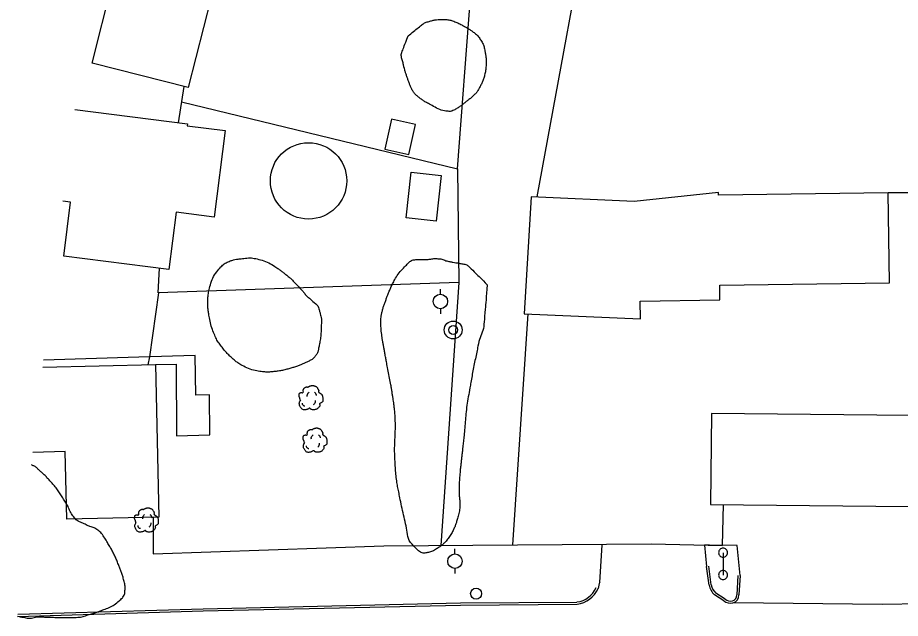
# Model space of a CAD drawing. Extents: x 2145380 to 2157287, y 139568 to 149130.
# Drawn here: x 2150233.4 to 2150479.1, y 146970.9 to 147138.1 of the extents above; entities that cross this region are included whole.
import ezdxf

# ---------------------------------------------------------------- set-up
doc = ezdxf.new("R2010")
doc.units = 0
for name, color, linetype in [('Default', 7, 'Continuous'), ('TOPO_Asphalt', 7, 'Continuous'), ('TOPO_Building', 7, 'Continuous'), ('TOPO_Concrete', 7, 'Continuous'), ('TOPO_Curb Back', 7, 'Continuous'), ('TOPO_Fence', 7, 'Continuous'), ('TOPO_Misc', 7, 'Continuous'), ('TOPO_Power Pole', 7, 'Continuous'), ('TOPO_San Manhole', 7, 'Continuous'), ('TOPO_Sidewalk', 7, 'Continuous'), ('TOPO_Sign', 7, 'Continuous'), ('TOPO_Tree', 7, 'Continuous'), ('TOPO_Tree Line', 7, 'Continuous'), ('TOPO_Water Meter', 7, 'Continuous')]:
    doc.layers.add(name, color=color, linetype=linetype)

# ---------------------------------------------------------------- blocks, each defined once
blk = doc.blocks.new('POWPOL')
at = {"layer": 'TOPO_Power Pole'}
for p, q in [((0, 10.2), (0, 17.3)), ((0, -10.2), (0, -17.3))]:
    blk.add_line(p, q, dxfattribs=at)
blk.add_circle((0, 0), 10.2, dxfattribs=at)
blk = doc.blocks.new('POST')
at = {"layer": 'TOPO_Misc'}
for start, end in [(89.99996, 180.00004), (179.99996, 270.00004), (359.99996, 90.00004), (269.99996, 0.00004)]:
    blk.add_arc((-0.01, 0.03), 3.16, start, end, dxfattribs=at)
blk = doc.blocks.new('TREE')
at = {"layer": 'TOPO_Tree'}
for points in [[(-14.1, -0.4), (-14.2, 0.5), (-14.4, 1.4), (-14.6, 2.3), (-14.8, 3.2), (-15.5, 4), (-15.7, 4.9), (-15.8, 5.6), (-15.7, 6.3), (-15.7, 7), (-15.6, 7.9), (-15.7, 8.8), (-15.1, 9.7), (-14.6, 10.4), (-13.8, 10.5), (-13, 10.7), (-12.2, 11), (-11.1, 10), (-10.4, 10.7), (-9.4, 11.7), (-10.3, 13.3), (-9.8, 14.4), (-9.6, 15.1), (-9.3, 15.9), (-8.8, 16.5), (-8.2, 17.3), (-7.5, 17.7), (-6.7, 18.1), (-6.1, 18.4), (-5.6, 18.6), (-5.1, 18.7), (-4.5, 18.7), (-4, 18.5), (-3.5, 18.1)], [(-3.5, 17.6), (-3.1, 18.3), (-2.6, 18.8), (-1.9, 19.2), (-1, 19.7), (-0.2, 20), (0.7, 20.2), (1.6, 20.5), (2.5, 20.8), (3.4, 20.8), (4.1, 20.7), (4.8, 20.5), (5.5, 20.2), (6.4, 19.9), (7.3, 19.7), (8.2, 19.2), (9.4, 18.4), (10, 17.2), (10.8, 16), (11.2, 15.3), (11.6, 14.6), (11.9, 13.9), (12.2, 13.1), (11.4, 12), (11.9, 11.2), (12, 11), (12.2, 10.9), (12.4, 10.7), (12.9, 10.4), (13.5, 10), (14, 9.7), (14.7, 9.2), (15.4, 8.7), (16.1, 8.1), (16.7, 7.5), (16.9, 6.7), (17.1, 6), (17.6, 4.4), (17.7, 2.8), (17.7, 1.2), (17.7, -0.2), (17.8, -2.2), (16.6, -3), (15.5, -3.8), (14.3, -4.6), (13.2, -5.3)], [(13.2, -5.3), (13.3, -5.8), (13.4, -6.3), (13.4, -6.7), (13.8, -8.5), (12.2, -10), (10.8, -11.5), (10, -12.3), (9.1, -12.8), (8.2, -13.1), (6, -13.8), (3.3, -13.6), (1.3, -13.1), (0.5, -12.9), (-0.1, -11.4), (-0.8, -11.5), (-2, -11.6), (-3.3, -12.8), (-4.5, -13.1), (-6.1, -13.5), (-7.8, -14), (-9.3, -13.6), (-11.4, -13.1), (-12.8, -11.4), (-14.1, -9.4), (-15.3, -7.3), (-15.6, -5.1), (-15.1, -3), (-14.9, -1.9), (-13.9, -0.8), (-13.5, 0.1)], [(-4.2, 5.1), (-4.5, 6.1), (-4.3, 7.2), (-3.8, 8.2), (-3.3, 9.3), (-2.7, 10.3), (-1.6, 11)], [(5.9, 11.2), (6.5, 10.7), (7, 10.2), (7.4, 9.5), (7.9, 8.6), (8.3, 7.6), (8.5, 6.6)], [(-11.4, -4.5), (-11.5, -5.4), (-11, -6.3), (-10.1, -7.2), (-9.3, -8), (-8.5, -8.3), (-7.7, -8.1)], [(4.8, -6.3), (5.7, -5.7), (6.3, -4.9), (6.8, -3.9), (7.4, -2.8), (7.6, -1.7), (7.5, -0.6)]]:
    blk.add_open_spline(points, degree=3, dxfattribs=at)
blk = doc.blocks.new('WTRMTR')
at = {"layer": 'Default'}
blk.add_circle((0, 0), 3.89, dxfattribs=at)
blk = doc.blocks.new('EXMHSS')
at = {"layer": 'Default'}
for radius in [6.3, 3.13]:
    blk.add_circle((0, 0), radius, dxfattribs=at)

msp = doc.modelspace()

# ---------------------------------------------------------------- linework, layer by layer
at = {"layer": 'TOPO_Asphalt'}
msp.add_line((2150375.41, 147055.62), (2150371.13, 146991.33), dxfattribs=at)
for points in [[(2150395.42, 146981), (2150396.1, 146991.3)], [(2150434.44, 146982.78), (2150433.6, 146991.15), (2150425.95, 146991.23), (2150424.59, 146991.26), (2150425.14, 146985.32)], [(2150540.21, 146975.82), (2150474.01, 146974.77), (2150432.69, 146975.25)]]:
    msp.add_lwpolyline(points, dxfattribs=at)
msp.add_arc((2150416.19, 146974.23), 21.85, 161.9493, 166.8377, dxfattribs=at)
at = {"layer": 'TOPO_Building'}
for points in [[(2150256.83, 147169.27), (2150291.49, 147160.49), (2150280.88, 147118.58), (2150254.12, 147125.36), (2150259.63, 147147.15), (2150254.09, 147148.55)], [(2150249.33, 147112.46), (2150280.64, 147108.48), (2150280.58, 147107.98), (2150291.17, 147106.63), (2150288.12, 147082.55), (2150277.5, 147083.9), (2150275.49, 147068.02), (2150246.24, 147071.73), (2150248.14, 147086.69), (2150245.97, 147086.96)], [(2150240.42, 147040.83), (2150271.76, 147041.54), (2150272.73, 146999.1), (2150247.08, 146998.52), (2150246.65, 147017.3), (2150237.66, 147017.09)]]:
    msp.add_lwpolyline(points, dxfattribs=at)
for points in [[(2150344.13, 147108.29), (2150337.45, 147109.81), (2150335.56, 147101.48), (2150342.24, 147099.96)], [(2150341.52, 147082.32), (2150342.91, 147095.1), (2150351.28, 147094.18), (2150349.89, 147081.41)], [(2150475.7, 147089.33), (2150428.43, 147088.63), (2150428.41, 147089.44), (2150405.01, 147086.89), (2150376.31, 147088.24), (2150374.38, 147055.67), (2150406.7, 147054.21), (2150406.63, 147059.16), (2150428.83, 147059.5), (2150428.77, 147063.6), (2150476.07, 147064.3)], [(2150426.22, 147002.58), (2150490.62, 147001.92), (2150490.88, 147027.22), (2150426.48, 147027.88)]]:
    msp.add_lwpolyline(points, close=True, dxfattribs=at)
at = {"layer": 'TOPO_Concrete'}
msp.add_circle((2150314.36, 147092.64), 10.63, dxfattribs=at)
at = {"layer": 'TOPO_Curb Back'}
for points in [[(2150425.86, 146980.11), (2150425.14, 146985.32)], [(2150426.45, 146980.2), (2150425.74, 146985.4)], [(2150433.85, 146982.81), (2150433.51, 146977.42)], [(2150434.44, 146982.78), (2150434.12, 146977.43)], [(2150429.96, 146975.75), (2150427.37, 146977.45)], [(2150430.31, 146976.23), (2150427.73, 146977.93)], [(2150233.4, 146971.42), (2150285.03, 146972.95), (2150356.64, 146974.6), (2150389.1, 146974.84)], [(2150233.46, 146972.03), (2150285.01, 146973.55), (2150356.63, 146975.2), (2150389.06, 146975.44)]]:
    msp.add_lwpolyline(points, dxfattribs=at)
for centre, radius, start, end in [((2150430.29, 146980.88), 4.5, 189.8029, 229.4781), ((2150430.29, 146980.88), 3.9, 189.9494, 228.9496), ((2150388.19, 146982.13), 6.74, 277.4668, 336.466), ((2150388.19, 146982.13), 7.34, 277.1716, 336.4665), ((2150431.96, 146977.28), 1.56, 284.0609, 5.2092), ((2150431.96, 146977.28), 2.16, 283.9333, 3.8961), ((2150431.8, 146978.06), 2.96, 231.4346, 283.2395), ((2150431.8, 146978.06), 2.36, 230.8078, 283.154)]:
    msp.add_arc(centre, radius, start, end, dxfattribs=at)
at = {"layer": 'TOPO_Fence'}
for p, q in [((2150355.84, 147095.99), (2150359.6, 147146.2)), ((2150279.63, 147118.9), (2150278.05, 147108.81)), ((2150278.96, 147114.63), (2150355.84, 147095.95)), ((2150509.56, 147089.29), (2150475.7, 147089.33))]:
    msp.add_line(p, q, dxfattribs=at)
for points in [[(2150627.43, 147183.37), (2150627.42, 147227.61), (2150625.36, 147347.19), (2150453.71, 147345.86), (2150431.02, 147346.35), (2150395.07, 147181.62), (2150377.93, 147088.16)], [(2150355.84, 147096.03), (2150356.2, 147064.35), (2150351.19, 146991.17)], [(2150356.2, 147064.35), (2150272.51, 147061.45), (2150272.86, 147068.35)], [(2150272.58, 147061.46), (2150270.1, 147043.67), (2150269.62, 147041.49)], [(2150271.11, 146999.07), (2150271.09, 146988.87), (2150335.27, 146991.04), (2150409.74, 146991.63), (2150429.56, 146991.14), (2150429.86, 147002.54)]]:
    msp.add_lwpolyline(points, dxfattribs=at)
at = {"layer": 'TOPO_Sidewalk'}
msp.add_lwpolyline([(2150271.76, 147041.54), (2150277.49, 147041.67), (2150277.59, 147021.65), (2150286.91, 147021.97), (2150286.79, 147033.07), (2150283, 147033.04), (2150282.82, 147044.02), (2150267.09, 147043.59), (2150240.64, 147042.72)], dxfattribs=at)
at = {"layer": 'TOPO_Sign'}
msp.add_lwpolyline([(2150429.72, 146989.16), (2150429.73, 146982.94)], dxfattribs=at)
at = {"layer": 'TOPO_Tree Line'}
for points in [[(2150342.06, 147132.99), (2150341.51, 147131.54), (2150340.96, 147130.09), (2150340.41, 147128.63), (2150340, 147127.54), (2150340.47, 147126.29), (2150340.73, 147125.16), (2150340.92, 147124.34), (2150341.11, 147123.52), (2150341.37, 147122.72), (2150341.64, 147121.86), (2150341.95, 147121.02), (2150342.27, 147120.17), (2150342.57, 147119.34), (2150342.89, 147118.52), (2150343.33, 147117.73), (2150343.81, 147116.88), (2150344.57, 147116.27), (2150345.34, 147115.67), (2150346.15, 147115.05), (2150346.95, 147114.55), (2150347.87, 147114.05), (2150349.58, 147113.11), (2150351.3, 147112.21), (2150353.03, 147112.02), (2150354, 147111.92), (2150355.04, 147112.41), (2150355.97, 147113.01), (2150356.82, 147113.55), (2150357.5, 147114.09), (2150358.24, 147114.68), (2150359.01, 147115.29), (2150359.76, 147115.89), (2150360.48, 147116.57), (2150361.16, 147117.22), (2150361.63, 147118.03), (2150362.09, 147118.86), (2150362.59, 147119.8), (2150362.99, 147120.73), (2150363.27, 147121.76), (2150363.6, 147123.03), (2150363.75, 147124.3), (2150363.78, 147125.57), (2150363.8, 147126.53), (2150363.69, 147127.51), (2150363.51, 147128.47), (2150363.28, 147129.64), (2150362.96, 147130.73), (2150362.32, 147131.77), (2150361.68, 147132.79), (2150360.89, 147133.57), (2150359.95, 147134.25), (2150359.25, 147134.75), (2150358.54, 147135.17), (2150357.79, 147135.59), (2150356.7, 147136.19), (2150355.66, 147136.74), (2150354.43, 147137.15), (2150353.38, 147137.51), (2150352.33, 147137.56), (2150351.27, 147137.55), (2150350.39, 147137.54), (2150349.52, 147137.44), (2150348.64, 147137.21), (2150347.63, 147136.94), (2150346.62, 147136.66), (2150345.83, 147136.02), (2150344.57, 147135.01), (2150343.32, 147134), (2150342.06, 147132.99), (2150342.06, 147132.99)], [(2150316.98, 147057.9), (2150316.1, 147058.66), (2150315.23, 147059.41), (2150314.35, 147060.16), (2150313.58, 147060.82), (2150313, 147061.68), (2150312.31, 147062.43), (2150311.58, 147063.22), (2150310.86, 147064.01), (2150310.11, 147064.77), (2150309.35, 147065.54), (2150308.49, 147066.2), (2150307.65, 147066.88), (2150306.93, 147067.47), (2150306.2, 147068), (2150305.41, 147068.52), (2150303.76, 147069.64), (2150301.97, 147070.48), (2150300.05, 147070.91), (2150298.45, 147071.27), (2150296.78, 147071.11), (2150295.17, 147070.93), (2150294.31, 147070.84), (2150293.46, 147070.69), (2150292.62, 147070.37), (2150291.39, 147069.91), (2150290.4, 147069.22), (2150289.52, 147068.17), (2150288.1, 147066.49), (2150287.25, 147064.74), (2150286.79, 147062.72), (2150286.46, 147061.31), (2150286.3, 147059.89), (2150286.33, 147058.48), (2150286.35, 147057.47), (2150286.43, 147056.46), (2150286.6, 147055.45), (2150286.92, 147053.57), (2150287.38, 147051.76), (2150288.12, 147049.98), (2150288.68, 147048.64), (2150289.42, 147047.45), (2150290.31, 147046.3), (2150291.08, 147045.3), (2150291.91, 147044.42), (2150292.82, 147043.55), (2150293.62, 147042.79), (2150294.44, 147042.13), (2150295.42, 147041.56), (2150297.15, 147040.53), (2150298.98, 147039.9), (2150300.91, 147039.62), (2150302.18, 147039.43), (2150303.47, 147039.4), (2150304.73, 147039.56), (2150305.93, 147039.71), (2150307.13, 147039.89), (2150308.32, 147040.2), (2150309.42, 147040.49), (2150310.47, 147040.83), (2150311.53, 147041.2), (2150312.4, 147041.5), (2150313.22, 147041.88), (2150314.05, 147042.28), (2150314.93, 147042.71), (2150315.77, 147043.2), (2150316.38, 147044.06), (2150316.92, 147044.81), (2150317.09, 147045.64), (2150317.25, 147046.49), (2150317.54, 147047.98), (2150317.78, 147049.46), (2150317.84, 147050.96), (2150317.91, 147052.55), (2150318.01, 147054.21), (2150317.58, 147055.75), (2150317.38, 147056.47), (2150317.18, 147057.18), (2150316.98, 147057.9)], [(2150364.1, 147063.72), (2150362.46, 147065.35), (2150360.82, 147066.99), (2150359.18, 147068.62), (2150358.44, 147069.36), (2150357.27, 147069.52), (2150356.23, 147069.72), (2150355.39, 147069.89), (2150354.53, 147069.98), (2150353.69, 147070.15), (2150352.55, 147070.38), (2150351.45, 147070.92), (2150350.28, 147070.99), (2150349.22, 147071.04), (2150348.15, 147070.81), (2150347.09, 147070.76), (2150346.03, 147070.7), (2150344.97, 147070.81), (2150343.92, 147070.69), (2150342.93, 147070.58), (2150342.16, 147069.81), (2150341.44, 147069.07), (2150340.13, 147067.72), (2150338.99, 147066.39), (2150338.16, 147064.77), (2150337.63, 147063.75), (2150337.14, 147062.73), (2150336.72, 147061.66), (2150336.35, 147060.74), (2150336, 147059.82), (2150335.67, 147058.88), (2150335.32, 147057.93), (2150335.01, 147057), (2150334.77, 147056.01), (2150334.56, 147055.17), (2150334.51, 147054.32), (2150334.51, 147053.48), (2150334.5, 147052.59), (2150334.52, 147051.7), (2150334.61, 147050.82), (2150334.71, 147049.93), (2150334.8, 147049.04), (2150334.96, 147048.17), (2150335.14, 147047.17), (2150335.33, 147046.18), (2150335.51, 147045.18), (2150335.72, 147044.01), (2150335.93, 147042.84), (2150336.15, 147041.67), (2150336.51, 147039.7), (2150336.9, 147037.73), (2150337.27, 147035.77), (2150337.46, 147034.71), (2150337.63, 147033.66), (2150337.8, 147032.6), (2150337.94, 147031.73), (2150338.06, 147030.86), (2150338.17, 147029.99), (2150338.34, 147028.56), (2150338.46, 147027.12), (2150338.51, 147025.68), (2150338.53, 147024.84), (2150338.52, 147023.99), (2150338.5, 147023.14), (2150338.47, 147021.57), (2150338.34, 147019.99), (2150338.32, 147018.42), (2150338.31, 147017.2), (2150338.36, 147015.98), (2150338.43, 147014.76), (2150338.52, 147012.86), (2150338.64, 147010.98), (2150338.92, 147009.1), (2150339.14, 147007.57), (2150339.46, 147006.06), (2150339.75, 147004.55), (2150340.23, 147002.1), (2150340.79, 146999.67), (2150341.35, 146997.24), (2150341.9, 146994.81), (2150342.02, 146992.57), (2150344.26, 146990.37), (2150345.22, 146989.42), (2150346.24, 146988.96), (2150347.22, 146989.13), (2150348.31, 146989.31), (2150349.4, 146989.85), (2150350.47, 146990.57), (2150351.31, 146991.12), (2150351.96, 146991.65), (2150352.58, 146992.37), (2150353.45, 146993.39), (2150354.16, 146994.46), (2150354.73, 146995.66), (2150355.13, 146996.51), (2150355.44, 146997.37), (2150355.69, 146998.28), (2150356.08, 146999.72), (2150356.44, 147001.17), (2150356.47, 147002.64), (2150356.49, 147003.75), (2150356.25, 147004.85), (2150356.26, 147005.96), (2150356.27, 147007.27), (2150356.27, 147008.58), (2150356.37, 147009.89), (2150356.48, 147011.15), (2150356.59, 147012.4), (2150356.73, 147013.64), (2150356.85, 147014.78), (2150356.99, 147015.91), (2150357.12, 147017.04), (2150357.28, 147018.59), (2150357.45, 147020.15), (2150357.61, 147021.7), (2150357.84, 147023.93), (2150357.98, 147026.16), (2150358.22, 147028.38), (2150358.48, 147030.78), (2150358.93, 147033.15), (2150359.34, 147035.52), (2150360.01, 147039.33), (2150360.77, 147043.11), (2150361.55, 147046.89), (2150361.99, 147049.01), (2150363.02, 147051.01), (2150363.2, 147053.16), (2150363.5, 147056.68), (2150363.8, 147060.2), (2150364.1, 147063.72)], [(2150233.41, 146971.52), (2150234.03, 146971.39), (2150234.65, 146971.25), (2150235.26, 146971.12), (2150236.81, 146970.79), (2150238.42, 146971.32), (2150239.99, 146971.29), (2150241.19, 146971.26), (2150242.4, 146971.21), (2150243.6, 146971.18), (2150245.67, 146971.13), (2150247.74, 146971.06), (2150249.81, 146971.17), (2150251.25, 146971.25), (2150252.63, 146971.77), (2150254.02, 146972.19), (2150255.14, 146972.52), (2150256.22, 146972.9), (2150257.31, 146973.31), (2150258.9, 146973.91), (2150260.3, 146974.6), (2150261.7, 146975.81), (2150262.58, 146976.57), (2150263.21, 146977.56), (2150263.27, 146978.6), (2150263.34, 146979.84), (2150263.1, 146981.15), (2150262.71, 146982.36), (2150262.38, 146983.36), (2150262.07, 146984.36), (2150261.68, 146985.34), (2150261.21, 146986.49), (2150260.73, 146987.63), (2150260.19, 146988.75), (2150259.66, 146989.87), (2150259.03, 146990.91), (2150258.39, 146991.97), (2150257.62, 146993.25), (2150256.85, 146994.53), (2150255.65, 146995.47), (2150254.71, 146996.2), (2150253.5, 146996.35), (2150252.48, 146996.9), (2150251.28, 146997.55), (2150249.89, 146997.99), (2150249.01, 146999.1), (2150248.08, 147000.28), (2150247.65, 147001.69), (2150246.88, 147002.93), (2150246.16, 147004.1), (2150245.47, 147005.29), (2150244.67, 147006.41), (2150243.9, 147007.49), (2150243.01, 147008.47), (2150242.11, 147009.45), (2150241.39, 147010.24), (2150240.64, 147010.99), (2150239.85, 147011.72), (2150239.15, 147012.36), (2150238.46, 147013.03), (2150237.61, 147013.44), (2150237.49, 147013.5), (2150237.38, 147013.56), (2150237.26, 147013.61)]]:
    msp.add_open_spline(points, degree=3, dxfattribs=at)

# ---------------------------------------------------------------- block references
at = {"layer": 'TOPO_Misc', "xscale": 0.39370000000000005, "yscale": 0.3937000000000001}
for p in [(2150429.72, 146989.16), (2150429.73, 146982.94)]:
    msp.add_blockref('POST', p, dxfattribs=at)
at = {"layer": 'TOPO_Power Pole', "xscale": 0.19685000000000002, "yscale": 0.19685000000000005}
for p in [(2150351.04, 147059.08), (2150355.1, 146986.8)]:
    msp.add_blockref('POWPOL', p, dxfattribs=at)
at = {"layer": 'TOPO_San Manhole', "xscale": 0.39370000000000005, "yscale": 0.3937000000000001}
msp.add_blockref('EXMHSS', (2150354.61, 147051.15), dxfattribs=at)
at = {"layer": 'TOPO_Tree', "xscale": 0.19685000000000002, "yscale": 0.19685000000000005}
for p in [(2150314.83, 147031.63), (2150315.96, 147019.8), (2150269.06, 146997.59)]:
    msp.add_blockref('TREE', p, dxfattribs=at)
at = {"layer": 'TOPO_Water Meter', "xscale": 0.39370000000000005, "yscale": 0.3937000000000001}
msp.add_blockref('WTRMTR', (2150360.99, 146977.78), dxfattribs=at)

doc.saveas('drawing.dxf')
